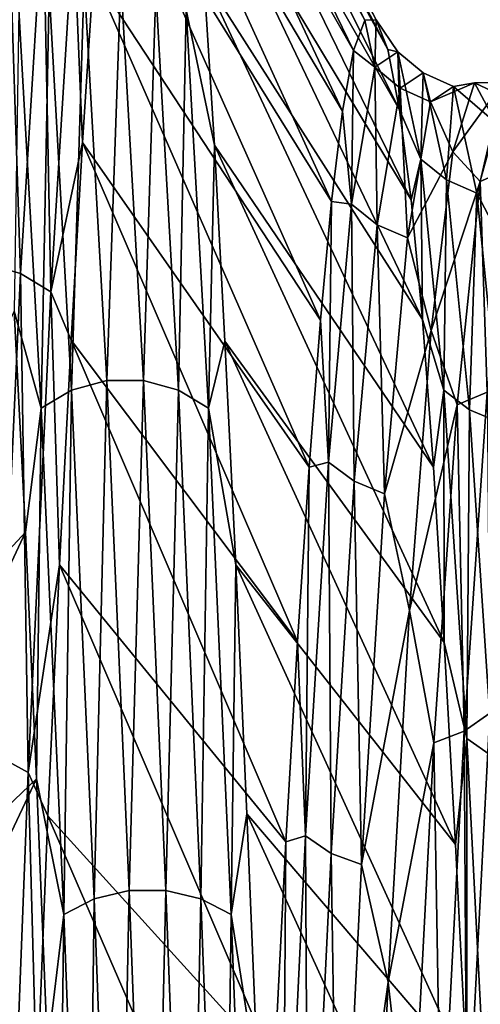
# Model space of a CAD drawing. Header units: metres. Extents: x -95 to 103, y -12 to 12.
# Tile 518 of 520: x 98.777 to 99.738, y 7.386 to 9.44. Entities that reach past the tile are written whole.
import ezdxf

# ---------------------------------------------------------------- set-up
doc = ezdxf.new("R2010")
doc.units = ezdxf.units.M
doc.layers.add('solid_P74500_01', color=7, linetype='CONTINUOUS')

msp = doc.modelspace()

# ---------------------------------------------------------------- linework, layer by layer
at = {"layer": 'solid_P74500_01'}
for points in [[(99.020348, 10.30852, -0.819307), (99.04364, 10.340722, 0.004632), (99.496849, 9.439305, -0.39181)], [(99.04364, 10.340722, 0.004632), (99.520844, 9.439937, 0.38283), (99.496849, 9.439305, -0.39181)], [(99.04364, 10.340722, 0.004632), (99.067467, 10.307637, 0.828822), (99.520844, 9.439937, 0.38283)], [(98.998062, 10.210759, -1.63639), (99.020348, 10.30852, -0.819307), (99.473198, 9.37607, -1.163773)], [(99.020348, 10.30852, -0.819307), (99.496849, 9.439305, -0.39181), (99.473198, 9.37607, -1.163773)], [(99.067467, 10.307637, 0.828822), (99.545021, 9.377959, 1.155309), (99.520844, 9.439937, 0.38283)], [(99.067467, 10.307637, 0.828822), (99.091194, 10.210125, 1.647689), (99.545021, 9.377959, 1.155309)], [(98.976173, 10.048897, -2.442498), (98.998062, 10.210759, -1.63639), (99.450226, 9.249754, -1.928012)], [(98.998062, 10.210759, -1.63639), (99.473198, 9.37607, -1.163773), (99.450226, 9.249754, -1.928012)], [(99.091194, 10.210125, 1.647689), (99.569641, 9.252419, 1.92039), (99.545021, 9.377959, 1.155309)], [(99.091194, 10.210125, 1.647689), (99.114868, 10.047702, 2.456076), (99.569641, 9.252419, 1.92039)], [(98.953812, 9.823969, -3.235105), (98.976173, 10.048897, -2.442498), (99.427704, 9.061253, -2.678633)], [(98.976173, 10.048897, -2.442498), (99.450226, 9.249754, -1.928012), (99.427704, 9.061253, -2.678633)], [(99.114868, 10.047702, 2.456076), (99.594131, 9.064157, 2.671975), (99.569641, 9.252419, 1.92039)], [(99.114868, 10.047702, 2.456076), (99.138359, 9.820276, 3.248385), (99.594131, 9.064157, 2.671975)], [(98.93103, 9.535551, -4.008857), (98.953812, 9.823969, -3.235105), (99.404724, 8.81306, -3.409795)], [(98.953812, 9.823969, -3.235105), (99.427704, 9.061253, -2.678633), (99.404724, 8.81306, -3.409795)], [(99.138359, 9.820276, 3.248385), (99.617668, 8.814851, 3.404521), (99.594131, 9.064157, 2.671975)], [(99.138359, 9.820276, 3.248385), (99.161186, 9.529492, 4.019357), (99.617668, 8.814851, 3.404521)], [(98.778595, 8.910651, -5.452179), (98.705391, 8.931408, -5.46492), (98.752457, 9.701817, -3.946142)], [(98.825653, 9.679262, -3.936934), (98.778595, 8.910651, -5.452179), (98.752457, 9.701817, -3.946142)], [(98.841721, 8.872269, -5.428696), (98.778595, 8.910651, -5.452179), (98.825653, 9.679262, -3.936934)], [(98.888786, 9.637569, -3.919978), (98.841721, 8.872269, -5.428696), (98.825653, 9.679262, -3.936934)], [(98.888786, 9.637569, -3.919978), (98.907898, 9.183878, -4.757811), (98.841721, 8.872269, -5.428696)], [(98.888786, 9.637569, -3.919978), (98.93103, 9.535551, -4.008857), (98.907898, 9.183878, -4.757811)], [(98.907898, 9.183878, -4.757811), (98.93103, 9.535551, -4.008857), (99.380875, 8.506497, -4.116721)], [(98.93103, 9.535551, -4.008857), (99.404724, 8.81306, -3.409795), (99.380875, 8.506497, -4.116721)], [(98.911186, 9.524202, 4.35179), (98.837959, 9.502177, 4.34166), (98.885017, 8.667176, 5.823771)], [(98.958252, 8.687255, 5.837338), (98.911186, 9.524202, 4.35179), (98.885017, 8.667176, 5.823771)], [(98.987755, 9.524123, 4.351812), (98.911186, 9.524202, 4.35179), (98.958252, 8.687255, 5.837338)], [(99.034813, 8.687173, 5.837347), (98.987755, 9.524123, 4.351812), (98.958252, 8.687255, 5.837338)], [(99.060951, 9.501959, 4.341713), (98.987755, 9.524123, 4.351812), (99.034813, 8.687173, 5.837347)], [(99.124084, 9.461037, 4.322999), (99.183121, 9.178723, 4.764964), (99.161186, 9.529492, 4.019357)], [(99.161186, 9.529492, 4.019357), (99.64032, 8.506542, 4.11404), (99.617668, 8.814851, 3.404521)], [(99.161186, 9.529492, 4.019357), (99.183121, 9.178723, 4.764964), (99.64032, 8.506542, 4.11404)], [(98.837959, 9.502177, 4.34166), (98.774757, 9.461355, 4.322951), (98.821815, 8.629952, 5.798694)], [(98.885017, 8.667176, 5.823771), (98.837959, 9.502177, 4.34166), (98.821815, 8.629952, 5.798694)], [(99.108009, 8.666952, 5.82379), (99.060951, 9.501959, 4.341713), (99.034813, 8.687173, 5.837347)], [(99.124084, 9.461037, 4.322999), (99.060951, 9.501959, 4.341713), (99.108009, 8.666952, 5.82379)], [(98.821815, 8.629952, 5.798694), (98.774757, 9.461355, 4.322951), (98.765121, 8.832214, 5.379493)], [(99.171143, 8.62963, 5.79869), (99.124084, 9.461037, 4.322999), (99.108009, 8.666952, 5.82379)], [(99.171143, 8.62963, 5.79869), (99.183121, 9.178723, 4.764964), (99.124084, 9.461037, 4.322999)], [(99.517715, 9.341274, -0.967678), (99.473198, 9.37607, -1.163773), (99.496849, 9.439305, -0.39181)], [(99.517715, 9.341274, -0.967678), (99.496849, 9.439305, -0.39181), (99.520844, 9.439937, 0.38283)], [(99.565834, 9.373421, 0.597556), (99.517715, 9.341274, -0.967678), (99.520844, 9.439937, 0.38283)], [(99.565834, 9.373421, 0.597556), (99.520844, 9.439937, 0.38283), (99.545021, 9.377959, 1.155309)], [(99.469597, 9.055094, -2.506031), (99.450226, 9.249754, -1.928012), (99.473198, 9.37607, -1.163773)], [(99.517715, 9.341274, -0.967678), (99.469597, 9.055094, -2.506031), (99.473198, 9.37607, -1.163773)], [(99.571129, 9.297248, -0.963137), (99.517715, 9.341274, -0.967678), (99.565834, 9.373421, 0.597556)], [(99.565834, 9.373421, 0.597556), (99.545021, 9.377959, 1.155309), (99.569641, 9.252419, 1.92039)], [(99.61396, 9.149218, 2.145276), (99.565834, 9.373421, 0.597556), (99.569641, 9.252419, 1.92039)], [(99.619247, 9.329247, 0.594721), (99.565834, 9.373421, 0.597556), (99.61396, 9.149218, 2.145276)], [(99.619247, 9.329247, 0.594721), (99.571129, 9.297248, -0.963137), (99.565834, 9.373421, 0.597556)], [(99.523003, 9.012413, -2.49424), (99.469597, 9.055094, -2.506031), (99.517715, 9.341274, -0.967678)], [(99.571129, 9.297248, -0.963137), (99.523003, 9.012413, -2.49424), (99.517715, 9.341274, -0.967678)], [(99.619247, 9.329247, 0.594721), (99.634377, 9.268853, -0.960234), (99.571129, 9.297248, -0.963137)], [(99.667366, 9.106102, 2.135148), (99.619247, 9.329247, 0.594721), (99.61396, 9.149218, 2.145276)], [(99.619247, 9.329247, 0.594721), (99.682495, 9.30076, 0.592867), (99.634377, 9.268853, -0.960234)], [(99.667366, 9.106102, 2.135148), (99.682495, 9.30076, 0.592867), (99.619247, 9.329247, 0.594721)], [(99.634377, 9.268853, -0.960234), (99.725815, 9.308579, -0.217211), (99.680496, 9.164504, -1.669339)], [(99.634377, 9.268853, -0.960234), (99.682495, 9.30076, 0.592867), (99.725815, 9.308579, -0.217211)], [(99.785812, 9.30921, -0.491168), (99.680496, 9.164504, -1.669339), (99.725815, 9.308579, -0.217211)], [(99.785812, 9.30921, -0.491168), (99.737686, 9.102446, -2.027955), (99.680496, 9.164504, -1.669339)], [(99.682495, 9.30076, 0.592867), (99.771324, 9.224069, 1.247921), (99.725815, 9.308579, -0.217211)], [(99.833931, 9.257761, 1.060793), (99.785812, 9.30921, -0.491168), (99.725815, 9.308579, -0.217211)], [(99.833931, 9.257761, 1.060793), (99.725815, 9.308579, -0.217211), (99.771324, 9.224069, 1.247921)], [(99.800919, 9.130353, -2.034209), (99.737686, 9.102446, -2.027955), (99.785812, 9.30921, -0.491168)], [(99.571129, 9.297248, -0.963137), (99.58625, 8.984881, -2.48666), (99.523003, 9.012413, -2.49424)], [(99.571129, 9.297248, -0.963137), (99.634377, 9.268853, -0.960234), (99.58625, 8.984881, -2.48666)], [(99.667366, 9.106102, 2.135148), (99.730621, 9.078303, 2.12859), (99.682495, 9.30076, 0.592867)], [(99.682495, 9.30076, 0.592867), (99.730621, 9.078303, 2.12859), (99.771324, 9.224069, 1.247921)], [(99.58625, 8.984881, -2.48666), (99.634377, 9.268853, -0.960234), (99.680496, 9.164504, -1.669339)], [(99.469597, 9.055094, -2.506031), (99.427704, 9.061253, -2.678633), (99.450226, 9.249754, -1.928012)], [(99.61396, 9.149218, 2.145276), (99.569641, 9.252419, 1.92039), (99.594131, 9.064157, 2.671975)], [(99.730621, 9.078303, 2.12859), (99.817009, 8.913811, 2.688045), (99.771324, 9.224069, 1.247921)], [(98.841721, 8.872269, -5.428696), (98.907898, 9.183878, -4.757811), (98.884193, 8.771738, -5.477745)], [(98.884193, 8.771738, -5.477745), (98.907898, 9.183878, -4.757811), (99.356659, 8.142632, -4.795055)], [(98.907898, 9.183878, -4.757811), (99.380875, 8.506497, -4.116721), (99.356659, 8.142632, -4.795055)], [(99.171143, 8.62963, 5.79869), (99.205048, 8.769306, 5.481349), (99.183121, 9.178723, 4.764964)], [(99.183121, 9.178723, 4.764964), (99.663017, 8.140577, 4.796527), (99.64032, 8.506542, 4.11404)], [(99.183121, 9.178723, 4.764964), (99.205048, 8.769306, 5.481349), (99.663017, 8.140577, 4.796527)], [(99.58625, 8.984881, -2.48666), (99.680496, 9.164504, -1.669339), (99.635429, 8.792084, -3.071363)], [(99.737686, 9.102446, -2.027955), (99.635429, 8.792084, -3.071363), (99.680496, 9.164504, -1.669339)], [(99.61396, 9.149218, 2.145276), (99.594131, 9.064157, 2.671975), (99.617668, 8.814851, 3.404521)], [(99.662079, 8.667098, 3.631323), (99.61396, 9.149218, 2.145276), (99.617668, 8.814851, 3.404521)], [(99.667366, 9.106102, 2.135148), (99.61396, 9.149218, 2.145276), (99.662079, 8.667098, 3.631323)], [(99.7528, 8.66321, -3.517974), (99.737686, 9.102446, -2.027955), (99.800919, 9.130353, -2.034209)], [(99.737686, 9.102446, -2.027955), (99.689568, 8.636737, -3.507184), (99.635429, 8.792084, -3.071363)], [(99.715492, 8.626258, 3.614193), (99.667366, 9.106102, 2.135148), (99.662079, 8.667098, 3.631323)], [(99.715492, 8.626258, 3.614193), (99.730621, 9.078303, 2.12859), (99.667366, 9.106102, 2.135148)], [(99.7528, 8.66321, -3.517974), (99.689568, 8.636737, -3.507184), (99.737686, 9.102446, -2.027955)], [(99.421471, 8.517213, -3.973109), (99.404724, 8.81306, -3.409795), (99.427704, 9.061253, -2.678633)], [(99.469597, 9.055094, -2.506031), (99.421471, 8.517213, -3.973109), (99.427704, 9.061253, -2.678633)], [(99.715492, 8.626258, 3.614193), (99.77874, 8.599931, 3.603121), (99.730621, 9.078303, 2.12859)], [(99.730621, 9.078303, 2.12859), (99.77874, 8.599931, 3.603121), (99.817009, 8.913811, 2.688045)], [(99.474884, 8.477063, -3.954404), (99.421471, 8.517213, -3.973109), (99.469597, 9.055094, -2.506031)], [(99.523003, 9.012413, -2.49424), (99.474884, 8.477063, -3.954404), (99.469597, 9.055094, -2.506031)], [(99.523003, 9.012413, -2.49424), (99.538132, 8.45116, -3.942363), (99.474884, 8.477063, -3.954404)], [(99.523003, 9.012413, -2.49424), (99.58625, 8.984881, -2.48666), (99.538132, 8.45116, -3.942363)], [(99.538132, 8.45116, -3.942363), (99.58625, 8.984881, -2.48666), (99.635429, 8.792084, -3.071363)], [(98.778595, 8.910651, -5.452179), (98.731529, 7.903611, -6.823467), (98.705391, 8.931408, -5.46492)], [(98.794662, 7.869568, -6.794074), (98.731529, 7.903611, -6.823467), (98.778595, 8.910651, -5.452179)], [(98.841721, 8.872269, -5.428696), (98.794662, 7.869568, -6.794074), (98.778595, 8.910651, -5.452179)], [(98.841721, 8.872269, -5.428696), (98.859802, 8.302444, -6.165089), (98.794662, 7.869568, -6.794074)], [(98.841721, 8.872269, -5.428696), (98.884193, 8.771738, -5.477745), (98.859802, 8.302444, -6.165089)], [(98.788689, 8.370909, 6.071022), (98.765121, 8.832214, 5.379493), (98.311974, 7.856142, 5.247736)], [(98.821815, 8.629952, 5.798694), (98.765121, 8.832214, 5.379493), (98.788689, 8.370909, 6.071022)], [(99.662079, 8.667098, 3.631323), (99.617668, 8.814851, 3.404521), (99.64032, 8.506542, 4.11404)], [(99.421471, 8.517213, -3.973109), (99.380875, 8.506497, -4.116721), (99.404724, 8.81306, -3.409795)], [(99.538132, 8.45116, -3.942363), (99.635429, 8.792084, -3.071363), (99.590599, 8.207331, -4.392459)], [(99.689568, 8.636737, -3.507184), (99.590599, 8.207331, -4.392459), (99.635429, 8.792084, -3.071363)], [(98.859802, 8.302444, -6.165089), (98.884193, 8.771738, -5.477745), (99.332573, 7.724574, -5.440509)], [(98.884193, 8.771738, -5.477745), (99.356659, 8.142632, -4.795055), (99.332573, 7.724574, -5.440509)], [(99.171143, 8.62963, 5.79869), (99.227798, 8.302844, 6.163819), (99.205048, 8.769306, 5.481349)], [(99.205048, 8.769306, 5.481349), (99.686348, 7.719157, 5.447167), (99.663017, 8.140577, 4.796527)], [(99.205048, 8.769306, 5.481349), (99.227798, 8.302844, 6.163819), (99.686348, 7.719157, 5.447167)], [(98.958252, 8.687255, 5.837338), (98.885017, 8.667176, 5.823771), (98.932076, 7.605826, 7.154848)], [(99.00531, 7.623432, 7.171498), (98.958252, 8.687255, 5.837338), (98.932076, 7.605826, 7.154848)], [(99.034813, 8.687173, 5.837347), (98.958252, 8.687255, 5.837338), (99.00531, 7.623432, 7.171498)], [(99.081871, 7.62335, 7.171493), (99.034813, 8.687173, 5.837347), (99.00531, 7.623432, 7.171498)], [(99.108009, 8.666952, 5.82379), (99.034813, 8.687173, 5.837347), (99.081871, 7.62335, 7.171493)], [(98.885017, 8.667176, 5.823771), (98.821815, 8.629952, 5.798694), (98.868874, 7.573172, 7.124053)], [(98.932076, 7.605826, 7.154848), (98.885017, 8.667176, 5.823771), (98.868874, 7.573172, 7.124053)], [(99.155075, 7.605602, 7.15483), (99.108009, 8.666952, 5.82379), (99.081871, 7.62335, 7.171493)], [(99.171143, 8.62963, 5.79869), (99.108009, 8.666952, 5.82379), (99.155075, 7.605602, 7.15483)], [(99.662079, 8.667098, 3.631323), (99.64032, 8.506542, 4.11404), (99.663017, 8.140577, 4.796527)], [(99.710205, 7.940413, 5.016285), (99.662079, 8.667098, 3.631323), (99.663017, 8.140577, 4.796527)], [(99.715492, 8.626258, 3.614193), (99.662079, 8.667098, 3.631323), (99.710205, 7.940413, 5.016285)], [(99.704681, 7.955862, -4.905846), (99.689568, 8.636737, -3.507184), (99.7528, 8.66321, -3.517974)], [(99.704681, 7.955862, -4.905846), (99.7528, 8.66321, -3.517974), (99.758057, 7.993516, -4.929158)], [(98.821815, 8.629952, 5.798694), (98.788689, 8.370909, 6.071022), (98.811775, 7.856185, 6.723526)], [(98.868874, 7.573172, 7.124053), (98.821815, 8.629952, 5.798694), (98.811775, 7.856185, 6.723526)], [(99.689568, 8.636737, -3.507184), (99.641449, 7.931558, -4.890815), (99.590599, 8.207331, -4.392459)], [(99.704681, 7.955862, -4.905846), (99.641449, 7.931558, -4.890815), (99.689568, 8.636737, -3.507184)], [(99.218201, 7.572855, 7.123997), (99.171143, 8.62963, 5.79869), (99.155075, 7.605602, 7.15483)], [(99.218201, 7.572855, 7.123997), (99.227798, 8.302844, 6.163819), (99.171143, 8.62963, 5.79869)], [(99.763611, 7.903, 4.99263), (99.715492, 8.626258, 3.614193), (99.710205, 7.940413, 5.016285)], [(99.763611, 7.903, 4.99263), (99.77874, 8.599931, 3.603121), (99.715492, 8.626258, 3.614193)], [(99.373352, 7.737084, -5.327639), (99.356659, 8.142632, -4.795055), (99.380875, 8.506497, -4.116721)], [(99.421471, 8.517213, -3.973109), (99.373352, 7.737084, -5.327639), (99.380875, 8.506497, -4.116721)], [(99.426765, 7.700608, -5.302548), (99.373352, 7.737084, -5.327639), (99.421471, 8.517213, -3.973109)], [(99.474884, 8.477063, -3.954404), (99.426765, 7.700608, -5.302548), (99.421471, 8.517213, -3.973109)], [(99.474884, 8.477063, -3.954404), (99.490013, 7.677071, -5.286387), (99.426765, 7.700608, -5.302548)], [(99.474884, 8.477063, -3.954404), (99.538132, 8.45116, -3.942363), (99.490013, 7.677071, -5.286387)], [(99.490013, 7.677071, -5.286387), (99.538132, 8.45116, -3.942363), (99.590599, 8.207331, -4.392459)], [(98.788689, 8.370909, 6.071022), (98.311974, 7.856142, 5.247736), (98.335785, 7.402394, 5.870264)], [(98.811775, 7.856185, 6.723526), (98.788689, 8.370909, 6.071022), (98.335785, 7.402394, 5.870264)], [(98.794662, 7.869568, -6.794074), (98.859802, 8.302444, -6.165089), (98.835648, 7.778857, -6.813746)], [(98.835648, 7.778857, -6.813746), (98.859802, 8.302444, -6.165089), (99.308487, 7.257139, -6.048934)], [(98.859802, 8.302444, -6.165089), (99.332573, 7.724574, -5.440509), (99.308487, 7.257139, -6.048934)], [(99.218201, 7.572855, 7.123997), (99.251099, 7.783325, 6.80773), (99.227798, 8.302844, 6.163819)], [(99.227798, 8.302844, 6.163819), (99.709999, 7.246228, 6.061793), (99.686348, 7.719157, 5.447167)], [(99.227798, 8.302844, 6.163819), (99.251099, 7.783325, 6.80773), (99.709999, 7.246228, 6.061793)], [(99.490013, 7.677071, -5.286387), (99.590599, 8.207331, -4.392459), (99.545982, 7.432201, -5.604862)], [(99.641449, 7.931558, -4.890815), (99.545982, 7.432201, -5.604862), (99.590599, 8.207331, -4.392459)], [(99.373352, 7.737084, -5.327639), (99.332573, 7.724574, -5.440509), (99.356659, 8.142632, -4.795055)], [(99.710205, 7.940413, 5.016285), (99.663017, 8.140577, 4.796527), (99.686348, 7.719157, 5.447167)], [(99.704681, 7.955862, -4.905846), (99.758057, 7.993516, -4.929158), (99.709938, 7.065521, -6.189863)], [(99.709938, 7.065521, -6.189863), (99.758057, 7.993516, -4.929158), (99.763092, 7.419485, -5.848954)], [(99.656555, 7.032253, -6.160614), (99.641449, 7.931558, -4.890815), (99.704681, 7.955862, -4.905846)], [(99.656555, 7.032253, -6.160614), (99.704681, 7.955862, -4.905846), (99.709938, 7.065521, -6.189863)], [(99.641449, 7.931558, -4.890815), (99.593323, 7.010777, -6.141751), (99.545982, 7.432201, -5.604862)], [(99.656555, 7.032253, -6.160614), (99.593323, 7.010777, -6.141751), (99.641449, 7.931558, -4.890815)], [(99.710205, 7.940413, 5.016285), (99.686348, 7.719157, 5.447167), (99.709999, 7.246228, 6.061793)], [(99.758324, 6.996205, 6.265108), (99.710205, 7.940413, 5.016285), (99.709999, 7.246228, 6.061793)], [(99.763611, 7.903, 4.99263), (99.710205, 7.940413, 5.016285), (99.758324, 6.996205, 6.265108)], [(98.794662, 7.869568, -6.794074), (98.747604, 6.661575, -7.983143), (98.731529, 7.903611, -6.823467)], [(98.794662, 7.869568, -6.794074), (98.812447, 7.204294, -7.418098), (98.747604, 6.661575, -7.983143)], [(98.794662, 7.869568, -6.794074), (98.835648, 7.778857, -6.813746), (98.812447, 7.204294, -7.418098)], [(98.811775, 7.856185, 6.723526), (98.335785, 7.402394, 5.870264), (98.359253, 6.899384, 6.454942)], [(98.834618, 7.290458, 7.334287), (98.811775, 7.856185, 6.723526), (98.359253, 6.899384, 6.454942)], [(98.868874, 7.573172, 7.124053), (98.811775, 7.856185, 6.723526), (98.834618, 7.290458, 7.334287)], [(98.812447, 7.204294, -7.418098), (98.835648, 7.778857, -6.813746), (99.284584, 6.742255, -6.618334)], [(98.835648, 7.778857, -6.813746), (99.308487, 7.257139, -6.048934), (99.284584, 6.742255, -6.618334)], [(99.218201, 7.572855, 7.123997), (99.274704, 7.213515, 7.409964), (99.251099, 7.783325, 6.80773)], [(99.251099, 7.783325, 6.80773), (99.733986, 6.724032, 6.637368), (99.709999, 7.246228, 6.061793)], [(99.251099, 7.783325, 6.80773), (99.274704, 7.213515, 7.409964), (99.733986, 6.724032, 6.637368)], [(99.373352, 7.737084, -5.327639), (99.325233, 6.742747, -6.536474), (99.332573, 7.724574, -5.440509)], [(99.378639, 6.710953, -6.505684), (99.325233, 6.742747, -6.536474), (99.373352, 7.737084, -5.327639)], [(99.426765, 7.700608, -5.302548), (99.378639, 6.710953, -6.505684), (99.373352, 7.737084, -5.327639)], [(99.325233, 6.742747, -6.536474), (99.308487, 7.257139, -6.048934), (99.332573, 7.724574, -5.440509)], [(99.426765, 7.700608, -5.302548), (99.441887, 6.690434, -6.485846), (99.378639, 6.710953, -6.505684)], [(99.426765, 7.700608, -5.302548), (99.490013, 7.677071, -5.286387), (99.441887, 6.690434, -6.485846)], [(99.441887, 6.690434, -6.485846), (99.490013, 7.677071, -5.286387), (99.545982, 7.432201, -5.604862)], [(99.00531, 7.623432, 7.171498), (98.932076, 7.605826, 7.154848), (98.979134, 6.346772, 8.298602)], [(99.052368, 6.361449, 8.3179), (99.00531, 7.623432, 7.171498), (98.979134, 6.346772, 8.298602)], [(99.081871, 7.62335, 7.171493), (99.00531, 7.623432, 7.171498), (99.052368, 6.361449, 8.3179)], [(99.128937, 6.361369, 8.317882), (99.081871, 7.62335, 7.171493), (99.052368, 6.361449, 8.3179)], [(99.155075, 7.605602, 7.15483), (99.081871, 7.62335, 7.171493), (99.128937, 6.361369, 8.317882)], [(98.932076, 7.605826, 7.154848), (98.868874, 7.573172, 7.124053), (98.915939, 6.319538, 8.262897)], [(98.979134, 6.346772, 8.298602), (98.932076, 7.605826, 7.154848), (98.915939, 6.319538, 8.262897)], [(99.202133, 6.346554, 8.298548), (99.155075, 7.605602, 7.15483), (99.128937, 6.361369, 8.317882)], [(99.218201, 7.572855, 7.123997), (99.155075, 7.605602, 7.15483), (99.202133, 6.346554, 8.298548)], [(98.868874, 7.573172, 7.124053), (98.834618, 7.290458, 7.334287), (98.857117, 6.675569, 7.89944)], [(98.915939, 6.319538, 8.262897), (98.868874, 7.573172, 7.124053), (98.857117, 6.675569, 7.89944)], [(99.265266, 6.319234, 8.26279), (99.218201, 7.572855, 7.123997), (99.202133, 6.346554, 8.298548)], [(99.265266, 6.319234, 8.26279), (99.274704, 7.213515, 7.409964), (99.218201, 7.572855, 7.123997)], [(99.441887, 6.690434, -6.485846), (99.545982, 7.432201, -5.604862), (99.501495, 6.486392, -6.682564)], [(99.593323, 7.010777, -6.141751), (99.501495, 6.486392, -6.682564), (99.545982, 7.432201, -5.604862)], [(99.709938, 7.065521, -6.189863), (99.763092, 7.419485, -5.848954), (99.738724, 6.912119, -6.44237)]]:
    msp.add_3dface(points, dxfattribs=at)

doc.saveas('drawing.dxf')
